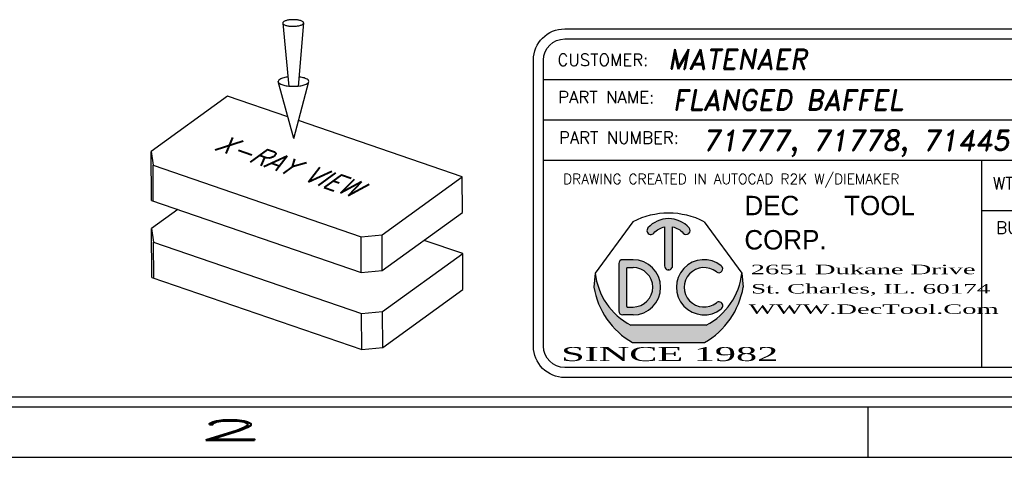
# Model space of a CAD drawing. Header units: inches. Extents: x 220 to 877, y 4 to 174.
# Tile 495 of 656: x 570.21 to 575.09, y 62.75 to 64.92. Entities that reach past the tile are written whole.
import ezdxf
from ezdxf.enums import TextEntityAlignment as Align

# ---------------------------------------------------------------- set-up
doc = ezdxf.new("R2010")
doc.units = ezdxf.units.IN
doc.header["$LTSCALE"] = 0.5
doc.header["$MEASUREMENT"] = 0
for name, color, linetype in [('BORDER', 7, 'Continuous'), ('DSS-M-S', 53, 'Continuous'), ('DST-M-S', 53, 'Continuous'), ('SID-M-D', 42, 'Continuous'), ('SID-M-S', 105, 'Continuous')]:
    doc.layers.add(name, color=color, linetype=linetype)
doc.styles.add('DARREN', font='dutchi.ttf')
doc.styles.add('PTI', font='romand.shx', dxfattribs={"oblique": 10})
doc.styles.add('R', font='ROMAND.SHX')
doc.styles.add('ROMANS', font='ROMANS.shx', dxfattribs={"height": 0.125})
doc.styles.add('S', font='romans.shx')
doc.styles.add('TITTLE', font='vinet.ttf')

# ---------------------------------------------------------------- blocks, each defined once
blk = doc.blocks.new('*U9')
at = {"layer": 'SID-M-S'}
for p, q in [((-34.00000000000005, -0.2500000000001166), (-1.13242748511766e-14, -0.2499999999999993)), ((-34.00000000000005, -0.3000000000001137), (-1.13242748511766e-14, -0.3)), ((-4.999999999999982, -0.300000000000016), (-4.999999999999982, -0.5500000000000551)), ((-34.00000000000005, -0.550000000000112), (2.886579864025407e-15, -0.55))]:
    blk.add_line(p, q, dxfattribs=at)
at = {"layer": 'SID-M-D', "style": 'R', "width": 4}
blk.add_text('2', height=0.09999999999, dxfattribs=at).set_placement((-8.327455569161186, -0.4642842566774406))
blk = doc.blocks.new('JM_TITTLE_BOX_SID')
at = {"layer": 'SID-M-S'}
h = blk.add_hatch(color=5, dxfattribs=at)
edge = h.paths.add_edge_path()
edge.add_arc((-5.986244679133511, 0.4950859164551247), 0.09767006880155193, 101.536958, 138.1897)
edge.add_arc((-6.073603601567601, 0.5732219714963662), 0.01953401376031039, 138.1897, 318.1897, ccw=False)
edge.add_arc((-5.986244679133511, 0.4950859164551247), 0.1367380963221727, 41.810299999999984, 138.1897, ccw=False)
edge.add_arc((-5.898875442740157, 0.5732104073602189), 0.01953401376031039, -138.1439400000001, 41.85608500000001, ccw=False)
edge.add_arc((-5.986244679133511, 0.4950859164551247), 0.09767006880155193, 41.791991, 78.46304)
edge.add_line((-5.966710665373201, 0.5907825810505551), (-5.966710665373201, 0.3974164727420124))
edge.add_arc((-5.986244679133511, 0.3974139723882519), 0.01953401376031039, -180.0073369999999, 0.0073369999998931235, ccw=False)
edge.add_line((-6.005778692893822, 0.3974164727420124), (-6.005778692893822, 0.5907825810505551))
h = blk.add_hatch(color=5, dxfattribs=at)
h.paths.add_polyline_path([(-6.162050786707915, 0.4286702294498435), (-6.212839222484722, 0.4286702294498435, 0.4142135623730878), (-6.232373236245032, 0.4091362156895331), (-6.232373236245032, 0.1747280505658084, 0.4142135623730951), (-6.212839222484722, 0.155194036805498), (-6.162050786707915, 0.155194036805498, 1)])
h.paths.add_polyline_path([(-6.162050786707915, 0.1942620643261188), (-6.190179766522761, 0.1942620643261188, -0.4142135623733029), (-6.193305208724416, 0.1973875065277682), (-6.193305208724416, 0.3864767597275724, -0.4142135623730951), (-6.190179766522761, 0.3896022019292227), (-6.162050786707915, 0.3896022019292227, -1)], flags=16)
for color, points in [(5, [(-5.725074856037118, 0.3987513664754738, 2.079481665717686), (-5.725054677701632, 0.1851290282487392, 0.9974867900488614), (-5.749474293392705, 0.2156248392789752, -2.078486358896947), (-5.749497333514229, 0.3682578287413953, 0.9974776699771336)]), (44, [(-5.616542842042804, 0.293125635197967), (-5.622835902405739, 0.3623491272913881), (-5.622835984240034, 0.3623492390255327, -0.2467035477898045), (-5.799307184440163, 0.1044056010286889), (-6.173182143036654, 0.1044056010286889, -0.2467035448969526), (-6.349653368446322, 0.3623492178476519), (-6.349653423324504, 0.3623491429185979), (-6.355946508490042, 0.2931255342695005, 0.2250527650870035), (-6.164615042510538, 0.01845576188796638), (-5.807874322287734, 0.01845577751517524, 0.2250528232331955)])]:
    blk.add_hatch(color=color, dxfattribs=at).paths.add_polyline_path(points)
for p, q in [((-3.421997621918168, 1.32165344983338), (-3.421997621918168, 1.52165144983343)), ((-6.604933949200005, 1.32165344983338), (0.1049989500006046, 1.32165344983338)), ((-1.409017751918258, 0.9216574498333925), (-1.409017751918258, 1.32165344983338)), ((-6.604933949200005, 1.121655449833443), (0.1049989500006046, 1.121655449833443)), ((-3.766880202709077, 0.9216574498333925), (-3.766880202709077, 1.121655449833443)), ((-2.922002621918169, 0.6716599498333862), (-2.922002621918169, 1.121655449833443)), ((-6.604933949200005, 0.9216574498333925), (0.1049989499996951, 0.9216574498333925)), ((-4.43498749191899, -0.1049989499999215), (-4.43498749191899, 0.9216574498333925)), ((-2.922002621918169, 0.6716599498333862), (-2.922002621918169, 0.9216574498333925)), ((-1.409017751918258, 0.6716599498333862), (-1.409017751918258, 0.9216574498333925)), ((-4.43498749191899, 0.6716599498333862), (0.1049989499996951, 0.6716599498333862)), ((-6.232373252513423, 0.4091362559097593), (-6.232373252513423, 0.1747280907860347)), ((-6.162050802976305, 0.4286702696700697), (-6.212839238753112, 0.4286702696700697)), ((-6.349653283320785, 0.3623490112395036), (-6.355946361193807, 0.2931254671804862)), ((-6.193305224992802, 0.1973875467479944), (-6.193305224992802, 0.3864767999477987)), ((-6.190179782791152, 0.3896022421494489), (-6.162050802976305, 0.3896022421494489)), ((-5.622835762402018, 0.3623490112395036), (-5.616542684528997, 0.2931254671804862)), ((-6.162050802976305, 0.1551940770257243), (-6.212839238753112, 0.1551940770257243)), ((-6.190179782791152, 0.1942621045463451), (-6.162050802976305, 0.1942621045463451)), ((-5.799306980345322, 0.1044056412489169), (-6.17318206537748, 0.1044056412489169))]:
    blk.add_line(p, q, dxfattribs=at)
at = {"layer": 'SID-M-S', "color": 44}
for p, q in [((-6.163350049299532, 0.6167221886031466), (-6.349653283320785, 0.3623490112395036)), ((-5.809139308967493, 0.6167221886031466), (-5.622835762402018, 0.3623490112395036))]:
    blk.add_line(p, q, dxfattribs=at)
at = {"layer": 'SID-M-S', "linetype": 'Continuous'}
blk.add_line((-6.164614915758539, 0.01845566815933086), (-5.807874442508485, 0.01845566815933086), dxfattribs=at)
at = {"layer": 'SID-M-S'}
for points in [[(1.261213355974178e-13, -0.1549984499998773), (-6.499934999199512, -0.1549984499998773, -0.414213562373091), (-6.654933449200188, 1.163513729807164e-13), (-6.654933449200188, 1.416652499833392, -0.4142135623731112), (-6.499934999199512, 1.571650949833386), (1.261213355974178e-13, 1.571650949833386, -0.4142135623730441), (0.1549984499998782, 1.416652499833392), (0.1549984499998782, 1.163513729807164e-13, -0.4142135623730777)], [(1.261213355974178e-13, -0.1049989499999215), (-6.499934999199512, -0.1049989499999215, -0.4142135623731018), (-6.604933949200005, 1.163513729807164e-13), (-6.604933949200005, 1.416652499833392, -0.4142135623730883), (-6.499934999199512, 1.52165144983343), (1.261213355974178e-13, 1.52165144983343, -0.414213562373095), (0.1049989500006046, 1.416652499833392), (0.1049989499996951, 1.163513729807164e-13, -0.414213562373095)]]:
    blk.add_lwpolyline(points, format="xyb", close=True, dxfattribs=at)
for points in [[(-5.913425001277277, 0.5601760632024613, 1), (-5.884326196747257, 0.5862444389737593, 0.4472140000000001), (-6.088163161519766, 0.5862444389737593)], [(-6.059043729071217, 0.5601991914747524, -0.161305), (-6.005778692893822, 0.5907825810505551), (-6.005778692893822, 0.3974164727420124, 1.000128), (-5.966710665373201, 0.3974164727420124), (-5.966710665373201, 0.5907825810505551, -0.161387), (-5.913425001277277, 0.5601760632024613)]]:
    blk.add_lwpolyline(points, format="xyb", dxfattribs=at)
at = {"layer": 'SID-M-S', "color": 44}
blk.add_arc((-5.986244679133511, 0.2684913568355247), 0.3906802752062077, 63.04274999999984, 116.9573, dxfattribs=at)
at = {"layer": 'SID-M-S'}
for centre, radius, start, end in [((-6.073603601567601, 0.5732219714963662), 0.01953401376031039, 138.1896999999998, 318.1897), ((-6.212839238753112, 0.4091362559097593), 0.01953401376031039, 90.00001999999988, 180), ((-6.162050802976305, 0.291932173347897), 0.1367380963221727, 270, 90), ((-5.810438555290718, 0.291932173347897), 0.1367380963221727, 51.37019699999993, 308.6138100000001), ((-5.737324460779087, 0.3835354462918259), 0.01953401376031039, 231.3559519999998, 51.16382900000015), ((-6.015936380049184, 0.4013226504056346), 0.3359850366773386, 186.6612, 242.0944999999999), ((-6.190179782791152, 0.3864767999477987), 0.003125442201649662, 90, 180), ((-6.162050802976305, 0.291932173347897), 0.09767006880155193, 270, 90), ((-5.810438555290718, 0.291932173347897), 0.09767006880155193, 51.39486399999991, 308.5955999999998), ((-5.95655297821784, 0.4013226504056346), 0.3359850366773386, 297.9055, 353.3388), ((-5.970617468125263, 0.3575664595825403), 0.3906802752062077, 189.494, 240.2271), ((-6.00187189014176, 0.3575664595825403), 0.3906802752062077, 299.7728999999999, 350.506), ((-6.190179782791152, 0.1973875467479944), 0.003125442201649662, 180, 270), ((-5.737302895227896, 0.2003460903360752), 0.01953401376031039, 308.387747, 128.676102), ((-6.212839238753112, 0.1747280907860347), 0.01953401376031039, 180, 270)]:
    blk.add_arc(centre, radius, start, end, dxfattribs=at)
blk.add_point((-5.986244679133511, 0.3778818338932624), dxfattribs=at)
at = {"layer": 'SID-M-D'}
for s, height, style, p in [('CUSTOMER:', 0.0599994, 'ROMANS', (-6.536056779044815, 1.387915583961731)), ('THIS SHEET CONTAINS:', 0.0599994, 'ROMANS', (-3.346844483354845, 1.398983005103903)), ('PART NAME:', 0.0599994, 'ROMANS', (-6.532393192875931, 1.203028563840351)), ('DATE:', 0.0599994, 'ROMANS', (-1.336888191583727, 1.184117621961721)), ('PART NUMBER:', 0.0599994, 'ROMANS', (-6.528821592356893, 1.003030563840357)), ('REV:', 0.0599994, 'ROMANS', (-3.690767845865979, 1.003030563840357)), ('SCALE:', 0.0599994, 'ROMANS', (-2.862737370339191, 0.9841196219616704)), ('DWG NO', 0.0599994, 'ROMANS', (-1.336888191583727, 0.9841196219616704)), ('OF', 0.0599994, 'ROMANS', (-0.6304765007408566, 0.9841196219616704)), ('DRAWING CREATED IN AUTOCAD R2K W/DIEMAKER', 0.04999949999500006, 'R', (-6.508079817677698, 0.8033374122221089)), ('WTD JOB #', 0.0599994, 'ROMANS', (-4.381535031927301, 0.7766631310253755)), ('TOOL #', 0.0599994, 'ROMANS', (-2.868550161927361, 0.7766631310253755)), ('JOB #', 0.0599994, 'ROMANS', (-1.35556529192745, 0.7766631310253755)), ('BUILT BY:', 0.0599994, 'ROMANS', (-4.363988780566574, 0.5573605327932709))]:
    blk.add_text(s, height=height, dxfattribs=dict(at, style=style)).set_placement(p)
at = {"layer": 'SID-M-D', "style": 'PTI', "oblique": 10}
for tag, p in [('CUSTOMER', (-5.990553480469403, 1.371591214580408)), ('DIEDATAINFO', (-2.18746001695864, 1.371591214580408)), ('PARTDESCRIPTION', (-5.966376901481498, 1.169693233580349)), ('00-00-00', (-1.009105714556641, 1.167793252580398)), ('PARTNUMBER', (-5.81595049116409, 0.9696952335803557)), ('REV', (-3.360356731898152, 0.9696952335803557)), ('SCALE', (-2.520436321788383, 0.9677952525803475)), ('SH', (-0.8571950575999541, 0.9677952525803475)), ('SHX', (-0.4057438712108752, 0.9677952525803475)), ('WTD', (-3.839149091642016, 0.7480887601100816)), ('TOOL', (-2.472915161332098, 0.7480887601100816)), ('JOB', (-0.9225366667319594, 0.7480887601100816))]:
    blk.add_attdef(tag, p, '', height=0.09999900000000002, dxfattribs=at)
blk.add_attdef('BUILT', text='', height=0.2499630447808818, dxfattribs=at).set_placement((-2.336101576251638, 0.2076912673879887), align=Align.CENTER)
at = {"layer": 'SID-M-S', "color": 44, "style": 'TITTLE'}
for s, p in [('DEC', (-5.610695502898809, 0.6488078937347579)), ('TOOL', (-5.116590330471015, 0.6488078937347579)), ('CORP.', (-5.610695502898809, 0.4791041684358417))]:
    blk.add_text(s, height=0.09613037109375, dxfattribs=at).set_placement(p)
at = {"layer": 'SID-M-S', "color": 44, "style": 'DARREN'}
for s, height, width, p in [('2651 Dukane Drive', 0.04671936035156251, 2, (-5.579307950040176, 0.356817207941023)), ('St. Charles, IL. 60174', 0.04671936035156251, 1.9, (-5.577648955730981, 0.2612505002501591)), ('WWW.DecTool.Com', 0.04671936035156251, 2, (-5.590066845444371, 0.1603595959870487)), ('SINCE 1982', 0.06921386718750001, 2, (-6.517871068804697, -0.07335393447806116))]:
    blk.add_text(s, height=height, dxfattribs=dict(at, width=width)).set_placement(p)
blk = doc.blocks.new('DMBLK003')
at = {"layer": 'DSS-M-S', "color": 7}
for p, q in [((-2.257677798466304, 3.372395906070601), (-2.197527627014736, 2.743365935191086)), ((-2.052454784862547, 3.373592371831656), (-2.105266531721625, 2.743903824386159)), ((-2.148400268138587, 2.229608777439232), (-2.302836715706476, 2.792818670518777)), ((-2.148400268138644, 2.229608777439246), (-2.000541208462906, 2.794581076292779)), ((-2.803260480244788, 2.648749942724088), (-3.561599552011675, 2.100536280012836)), ((-2.207174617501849, 2.443951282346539), (-2.803260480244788, 2.648749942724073)), ((-0.4799575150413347, 1.850527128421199), (-2.101781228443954, 2.407741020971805)), ((-3.558772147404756, 1.615567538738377), (-3.561599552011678, 2.100536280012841)), ((-3.561599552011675, 2.100536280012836), (-3.541300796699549, 1.963918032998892)), ((-3.541300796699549, 1.963918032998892), (-1.482980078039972, 1.256735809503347)), ((-3.539230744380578, 1.608853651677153), (-3.541300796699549, 1.963918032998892)), ((-1.274181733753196, 1.276371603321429), (-0.4799575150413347, 1.850527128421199)), ((-0.4778874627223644, 1.495462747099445), (-0.4799575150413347, 1.850527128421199)), ((-3.558772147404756, 1.615567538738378), (-1.480910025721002, 0.9016714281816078)), ((-3.297832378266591, 1.525915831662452), (-3.557156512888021, 1.338446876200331)), ((-1.272111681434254, 0.9213072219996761), (-0.4778874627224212, 1.495462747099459)), ((-3.554329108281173, 0.8534781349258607), (-3.557156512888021, 1.338446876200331)), ((-3.557156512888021, 1.338446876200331), (-3.536857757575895, 1.20182862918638)), ((-1.482980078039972, 1.256735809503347), (-1.274181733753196, 1.276371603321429)), ((-1.272111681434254, 0.9213072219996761), (-1.274181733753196, 1.276371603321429)), ((-3.536857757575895, 1.20182862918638), (-1.478537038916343, 0.4946464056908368)), ((-3.534787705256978, 0.8467642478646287), (-3.536857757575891, 1.201828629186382)), ((-1.48091002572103, 0.9016714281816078), (-1.482980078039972, 1.256735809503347)), ((-0.4755144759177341, 1.088437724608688), (-0.8587735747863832, 1.220114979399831)), ((-1.269738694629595, 0.5142821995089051), (-0.4755144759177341, 1.088437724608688)), ((-0.4734444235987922, 0.7333733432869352), (-0.4755144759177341, 1.088437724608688)), ((-1.48091002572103, 0.9016714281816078), (-1.272111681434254, 0.9213072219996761)), ((-3.554329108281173, 0.8534781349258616), (-1.476466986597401, 0.1395820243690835)), ((-1.267668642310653, 0.1592178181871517), (-0.4734444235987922, 0.7333733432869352)), ((-1.478537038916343, 0.4946464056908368), (-1.269738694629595, 0.5142821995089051)), ((-1.476466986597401, 0.1395820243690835), (-1.478537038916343, 0.4946464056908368)), ((-1.267668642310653, 0.1592178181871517), (-1.269738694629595, 0.5142821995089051)), ((-1.476466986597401, 0.1395820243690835), (-1.267668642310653, 0.1592178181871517))]:
    blk.add_line(p, q, dxfattribs=at)
blk.add_lwpolyline([(-2.257677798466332, 3.372395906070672, 0.233276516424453), (-2.252722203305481, 3.362498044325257, 0.08686546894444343), (-2.227461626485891, 3.349508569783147, 0.04420464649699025), (-2.196912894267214, 3.342891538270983, 0.03270883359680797), (-2.154782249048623, 3.340379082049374, 0.03270883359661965), (-2.112683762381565, 3.343382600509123, 0.04420464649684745), (-2.082214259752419, 3.350355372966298, 0.08686546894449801), (-2.057106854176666, 3.363638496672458, 0.2332765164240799), (-2.052267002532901, 3.37359346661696, 0.2332765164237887), (-2.057222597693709, 3.383491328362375, 0.0868654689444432), (-2.082483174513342, 3.396480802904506, 0.04420464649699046), (-2.113031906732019, 3.403097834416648, 0.03270883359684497), (-2.15516255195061, 3.405610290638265, 0.03270883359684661), (-2.19726103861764, 3.402606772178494, 0.04420464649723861), (-2.227730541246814, 3.395633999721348, 0.08686546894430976), (-2.252837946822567, 3.382350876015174, 0.2332765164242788)], format="xyb", close=True, dxfattribs=at)
for points in [[(-2.206598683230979, 2.838227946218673, 0.003885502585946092), (-2.213923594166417, 2.837278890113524, 0.04420464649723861), (-2.258764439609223, 2.827017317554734, 0.08686546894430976), (-2.295714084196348, 2.807469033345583, 0.2332765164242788), (-2.302836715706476, 2.79281867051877, 0.233276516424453)], [(-2.302836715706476, 2.79281867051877, 0.233276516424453), (-2.295543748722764, 2.778252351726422, 0.08686546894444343), (-2.258368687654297, 2.759136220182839, 0.04420464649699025), (-2.213411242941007, 2.749398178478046, 0.03270883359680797), (-2.151409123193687, 2.745700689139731, 0.03270883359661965), (-2.089454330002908, 2.750120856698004, 0.04420464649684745), (-2.044613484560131, 2.760382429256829, 0.08686546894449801), (-2.00766383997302, 2.77993071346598, 0.2332765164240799), (-2.000541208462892, 2.794581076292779, 0.2332765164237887), (-2.00783417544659, 2.809147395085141, 0.0868654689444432), (-2.045009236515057, 2.828263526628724, 0.04420464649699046), (-2.089966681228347, 2.838001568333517, 0.003885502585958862), (-2.097302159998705, 2.838865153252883, 0.03270883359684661)]]:
    blk.add_lwpolyline(points, format="xyb", dxfattribs=at)
at = {"layer": 'BORDER', "color": 2, "extrusion": (-0.005048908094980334, 0.8660106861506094, 0.4999999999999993), "style": 'S', "width": 0.7}
blk.add_text('X-RAY VIEW', height=0.3, rotation=145.0000000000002, dxfattribs=at).set_placement((2.935829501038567, -0.2807326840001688, 2.307999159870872))

msp = doc.modelspace()

# ---------------------------------------------------------------- block references
at = {"layer": 'DST-M-S', "xscale": 0.5, "yscale": 0.5, "zscale": 0.5}
msp.add_blockref('DMBLK003', (572.6437287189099, 63.21589865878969), dxfattribs=at)
at = {"layer": 'SID-M-D'}
msp.add_blockref('*U9', (579.4107340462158, 63.30166505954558), dxfattribs=at)
at = {"layer": 'SID-M-S'}
msp.add_blockref('JM_TITTLE_BOX_SID', (579.4107340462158, 63.30166505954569), dxfattribs=at).add_auto_attribs({'CUSTOMER': 'MATENAER', 'PARTDESCRIPTION': 'FLANGED BAFFEL', '00-00-00': '5-27-25', 'PARTNUMBER': '71777, 71778, 71445', 'SCALE': '1:1', 'TOOL': 'P227S', 'JOB': '23990', 'DIEDATAINFO': 'SIDE ELEVATION VIEW'})

doc.saveas('drawing.dxf')
